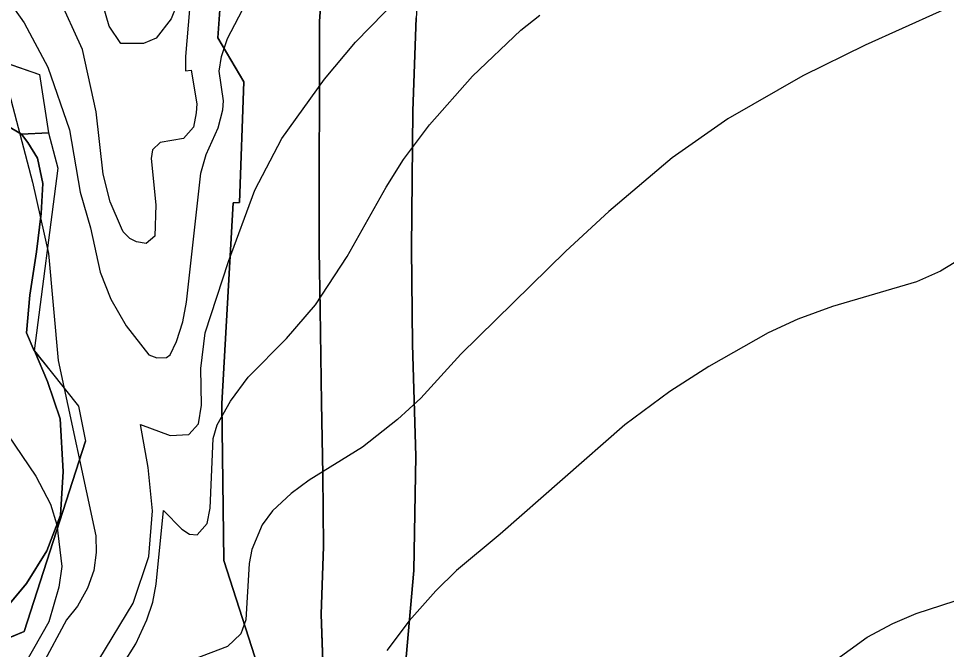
# Model space of a CAD drawing. Extents: x -662620 to -656370, y -1067090 to -1062990.
# Drawn here: x -660940.7 to -660671.9, y -1066556.7 to -1066374.1 of the extents above; entities that cross this region are included whole.
import ezdxf

# ---------------------------------------------------------------- set-up
doc = ezdxf.new("R2010")
doc.units = 0
for name, color, linetype in [('HRANICE_KATASTRÁLNÍHO_ÚZEMÍ', 7, 'Continuous'), ('OBVOD_PÚ', 7, 'Continuous'), ('ORNÁ_PŮDA_-_STÁVAJÍCÍ', 7, 'Continuous'), ('OSTATNÍ_PLOCHA_-_STÁVAJÍCÍ', 7, 'Continuous'), ('Trvalý_trávní_porost_-_stávající', 7, 'Continuous'), ('VRSTEVNICE_ZDŮRAZNĚNÁ', 7, 'Continuous'), ('VRSTEVNICE_ZÁKLADNÍ', 7, 'Continuous')]:
    doc.layers.add(name, color=color, linetype=linetype)

msp = doc.modelspace()

# ---------------------------------------------------------------- linework, layer by layer
at = {"layer": 'HRANICE_KATASTRÁLNÍHO_ÚZEMÍ'}
msp.add_lwpolyline([(-660648.69, -1066360.06), (-660686.17, -1066349.12), (-660719.17, -1066338.88), (-660729.39, -1066335.47), (-660757.16, -1066323.62), (-660774.03, -1066315.64), (-660791.05, -1066307.33), (-660807.83, -1066299.1), (-660813.01, -1066297.21), (-660819.8, -1066294.7), (-660821.35, -1066319.24), (-660822.04, -1066326.19), (-660825.48, -1066373.92), (-660826.49, -1066400.83), (-660826.87, -1066440.57), (-660826.55, -1066468.46), (-660825.61, -1066500.75), (-660826.18, -1066533.89), (-660829.43, -1066569.82), (-660835.26, -1066626.26), (-660836.34, -1066657.33)], dxfattribs=at)
at = {"layer": 'OBVOD_PÚ'}
for points in [[(-660882.43, -1066371.61), (-660882.99, -1066379.72)], [(-660826.49, -1066400.83), (-660825.48, -1066373.92)], [(-660981.15, -1066374.35), (-660934.68, -1066390.3)], [(-660882.99, -1066379.72), (-660875.46, -1066392.4)], [(-660934.68, -1066390.3), (-660932.02, -1066407.16)], [(-660875.46, -1066392.4), (-660876.71, -1066427.33)], [(-660826.87, -1066440.57), (-660826.49, -1066400.83)], [(-660932.02, -1066407.16), (-660929.28, -1066417.43)], [(-660929.28, -1066417.43), (-660936.15, -1066470.31)], [(-660878.51, -1066427.42), (-660881.84, -1066485.59)], [(-660876.71, -1066427.33), (-660878.51, -1066427.42)], [(-660826.55, -1066468.46), (-660826.87, -1066440.57)], [(-660936.15, -1066470.31), (-660931.28, -1066476.34)], [(-660825.61, -1066500.75), (-660826.55, -1066468.46)], [(-660931.28, -1066476.34), (-660923.38, -1066486.31)], [(-660923.38, -1066486.31), (-660921.28, -1066496.43)], [(-660881.84, -1066485.59), (-660881.22, -1066530.98)], [(-660939.05, -1066551.49), (-660921.28, -1066496.43)], [(-660826.18, -1066533.89), (-660825.61, -1066500.75)], [(-660881.22, -1066530.98), (-660871.42, -1066561.57)], [(-660829.43, -1066569.82), (-660826.18, -1066533.89)], [(-660950.34, -1066556.22), (-660939.05, -1066551.49)]]:
    msp.add_lwpolyline(points, dxfattribs=at)
at = {"layer": 'ORNÁ_PŮDA_-_STÁVAJÍCÍ'}
for p, q in [((-660853.55, -1066374.98), (-660851.82, -1066349.69)), ((-660825.48, -1066373.92), (-660826.49, -1066400.83)), ((-660853.52, -1066396.24), (-660853.55, -1066374.98)), ((-660853.65, -1066417.79), (-660853.52, -1066396.24)), ((-660826.49, -1066400.83), (-660826.87, -1066440.57)), ((-660945.43, -1066404.32), (-660939.87, -1066407.61)), ((-660939.87, -1066407.61), (-660938, -1066409.99)), ((-660938, -1066409.99), (-660935.25, -1066414.52)), ((-660935.25, -1066414.52), (-660933.68, -1066421.91)), ((-660853.62, -1066441.12), (-660853.65, -1066417.79)), ((-660933.68, -1066421.91), (-660934.19, -1066430.58)), ((-660934.19, -1066430.58), (-660935.5, -1066441.66)), ((-660853.33, -1066458.3), (-660853.62, -1066441.12)), ((-660826.87, -1066440.57), (-660826.55, -1066468.46)), ((-660935.5, -1066441.66), (-660937.4, -1066454.21)), ((-660937.4, -1066454.21), (-660938.38, -1066465.11)), ((-660852.94, -1066485.32), (-660853.33, -1066458.3)), ((-660938.38, -1066465.11), (-660936.15, -1066470.29)), ((-660936.15, -1066470.29), (-660936.15, -1066470.31)), ((-660936.15, -1066470.31), (-660936.12, -1066470.34)), ((-660936.12, -1066470.34), (-660932.31, -1066479.19)), ((-660826.55, -1066468.46), (-660825.61, -1066500.75)), ((-660932.31, -1066479.19), (-660928.63, -1066490.03)), ((-660852.52, -1066506.05), (-660852.94, -1066485.32)), ((-660928.63, -1066490.03), (-660927.82, -1066505.27)), ((-660825.61, -1066500.75), (-660826.18, -1066533.89)), ((-660927.82, -1066505.27), (-660928.55, -1066517.83)), ((-660852.38, -1066526.93), (-660852.52, -1066506.05)), ((-660928.55, -1066517.83), (-660932.46, -1066528.18)), ((-660853.06, -1066546.47), (-660852.38, -1066526.93)), ((-660932.46, -1066528.18), (-660938.38, -1066537.6)), ((-660826.18, -1066533.89), (-660829.43, -1066569.82)), ((-660938.38, -1066537.6), (-660947.55, -1066548.53)), ((-660852.32, -1066565.97), (-660853.06, -1066546.47))]:
    msp.add_line(p, q, dxfattribs=at)
for points in [[(-660921.1, -1066648.89), (-660920.11, -1066639.07), (-660917.56, -1066615.91), (-660914.2, -1066599.38), (-660911.15, -1066586.99), (-660904.99, -1066576.39), (-660900.02, -1066571.74), (-660893.47, -1066568.81), (-660885.33, -1066567.43), (-660873.4, -1066566.82), (-660861.44, -1066566.67), (-660852.32, -1066565.97), (-660853.06, -1066546.47), (-660852.38, -1066526.93), (-660852.52, -1066506.05), (-660852.94, -1066485.32), (-660853.33, -1066458.3), (-660853.62, -1066441.12), (-660853.65, -1066417.79), (-660853.52, -1066396.24), (-660853.55, -1066374.98), (-660851.82, -1066349.69)], [(-660825.48, -1066373.92), (-660826.49, -1066400.83), (-660826.87, -1066440.57), (-660826.55, -1066468.46), (-660825.61, -1066500.75), (-660826.18, -1066533.89), (-660829.43, -1066569.82), (-660835.26, -1066626.26), (-660836.34, -1066657.33)], [(-660945.43, -1066404.32), (-660939.87, -1066407.61), (-660938, -1066409.99), (-660935.25, -1066414.52), (-660933.68, -1066421.91), (-660934.19, -1066430.58), (-660935.5, -1066441.66), (-660937.4, -1066454.21), (-660938.38, -1066465.11), (-660936.15, -1066470.29), (-660936.15, -1066470.31), (-660936.12, -1066470.34), (-660932.31, -1066479.19), (-660928.63, -1066490.03), (-660927.82, -1066505.27), (-660928.55, -1066517.83), (-660932.46, -1066528.18), (-660938.38, -1066537.6), (-660947.55, -1066548.53)]]:
    msp.add_lwpolyline(points, dxfattribs=at)
at = {"layer": 'OSTATNÍ_PLOCHA_-_STÁVAJÍCÍ'}
for p, q in [((-660939.87, -1066407.61), (-660932.02, -1066407.16)), ((-660939.87, -1066407.61), (-660932.02, -1066407.16)), ((-660938, -1066409.99), (-660939.87, -1066407.61)), ((-660938, -1066409.99), (-660939.87, -1066407.61)), ((-660932.02, -1066407.16), (-660929.28, -1066417.43)), ((-660932.02, -1066407.16), (-660929.28, -1066417.43)), ((-660935.25, -1066414.52), (-660938, -1066409.99)), ((-660935.25, -1066414.52), (-660938, -1066409.99)), ((-660933.68, -1066421.91), (-660935.25, -1066414.52)), ((-660933.68, -1066421.91), (-660935.25, -1066414.52)), ((-660929.28, -1066417.43), (-660936.15, -1066470.29)), ((-660929.28, -1066417.43), (-660936.15, -1066470.29)), ((-660934.19, -1066430.58), (-660933.68, -1066421.91)), ((-660934.19, -1066430.58), (-660933.68, -1066421.91)), ((-660935.5, -1066441.66), (-660934.19, -1066430.58)), ((-660935.5, -1066441.66), (-660934.19, -1066430.58)), ((-660937.4, -1066454.21), (-660935.5, -1066441.66)), ((-660937.4, -1066454.21), (-660935.5, -1066441.66)), ((-660938.38, -1066465.11), (-660937.4, -1066454.21)), ((-660938.38, -1066465.11), (-660937.4, -1066454.21)), ((-660936.15, -1066470.29), (-660938.38, -1066465.11)), ((-660936.15, -1066470.29), (-660938.38, -1066465.11)), ((-660932.31, -1066479.19), (-660936.12, -1066470.34)), ((-660936.12, -1066470.34), (-660931.28, -1066476.34)), ((-660932.31, -1066479.19), (-660936.12, -1066470.34)), ((-660936.12, -1066470.34), (-660931.28, -1066476.34)), ((-660931.28, -1066476.34), (-660923.38, -1066486.31)), ((-660931.28, -1066476.34), (-660923.38, -1066486.31)), ((-660928.63, -1066490.03), (-660932.31, -1066479.19)), ((-660928.63, -1066490.03), (-660932.31, -1066479.19)), ((-660923.38, -1066486.31), (-660921.28, -1066496.43)), ((-660923.38, -1066486.31), (-660921.28, -1066496.43)), ((-660927.82, -1066505.27), (-660928.63, -1066490.03)), ((-660927.82, -1066505.27), (-660928.63, -1066490.03)), ((-660921.28, -1066496.43), (-660939.05, -1066551.49)), ((-660921.28, -1066496.43), (-660939.05, -1066551.49)), ((-660928.55, -1066517.83), (-660927.82, -1066505.27)), ((-660928.55, -1066517.83), (-660927.82, -1066505.27)), ((-660932.46, -1066528.18), (-660928.55, -1066517.83)), ((-660932.46, -1066528.18), (-660928.55, -1066517.83)), ((-660938.38, -1066537.6), (-660932.46, -1066528.18)), ((-660938.38, -1066537.6), (-660932.46, -1066528.18)), ((-660947.55, -1066548.53), (-660938.38, -1066537.6)), ((-660947.55, -1066548.53), (-660938.38, -1066537.6)), ((-660939.05, -1066551.49), (-660950.34, -1066556.22)), ((-660939.05, -1066551.49), (-660950.34, -1066556.22))]:
    msp.add_line(p, q, dxfattribs=at)
msp.add_lwpolyline([(-660936.15, -1066470.29), (-660938.38, -1066465.11), (-660937.4, -1066454.21), (-660935.5, -1066441.66), (-660934.19, -1066430.58), (-660933.68, -1066421.91), (-660935.25, -1066414.52), (-660938, -1066409.99), (-660939.87, -1066407.61), (-660932.02, -1066407.16), (-660929.28, -1066417.43)], close=True, dxfattribs=at)
msp.add_lwpolyline([(-660936.15, -1066470.29), (-660938.38, -1066465.11), (-660937.4, -1066454.21), (-660935.5, -1066441.66), (-660934.19, -1066430.58), (-660933.68, -1066421.91), (-660935.25, -1066414.52), (-660938, -1066409.99), (-660939.87, -1066407.61), (-660932.02, -1066407.16), (-660929.28, -1066417.43)], close=True, dxfattribs=at)
msp.add_lwpolyline([(-660947.55, -1066548.53), (-660938.38, -1066537.6), (-660932.46, -1066528.18), (-660928.55, -1066517.83), (-660927.82, -1066505.27), (-660928.63, -1066490.03), (-660932.31, -1066479.19), (-660936.12, -1066470.34), (-660931.28, -1066476.34), (-660923.38, -1066486.31), (-660921.28, -1066496.43), (-660939.05, -1066551.49), (-660950.34, -1066556.22)], dxfattribs=at)
msp.add_lwpolyline([(-660947.55, -1066548.53), (-660938.38, -1066537.6), (-660932.46, -1066528.18), (-660928.55, -1066517.83), (-660927.82, -1066505.27), (-660928.63, -1066490.03), (-660932.31, -1066479.19), (-660936.12, -1066470.34), (-660931.28, -1066476.34), (-660923.38, -1066486.31), (-660921.28, -1066496.43), (-660939.05, -1066551.49), (-660950.34, -1066556.22)], dxfattribs=at)
at = {"layer": 'Trvalý_trávní_porost_-_stávající'}
for p, q in [((-660851.82, -1066349.69), (-660853.55, -1066374.98)), ((-660882.99, -1066379.72), (-660882.43, -1066371.61)), ((-660981.15, -1066374.35), (-660934.68, -1066390.3)), ((-660853.55, -1066374.98), (-660853.52, -1066396.24)), ((-660875.46, -1066392.4), (-660882.99, -1066379.72)), ((-660934.68, -1066390.3), (-660932.02, -1066407.16)), ((-660876.71, -1066427.33), (-660875.46, -1066392.4)), ((-660853.52, -1066396.24), (-660853.65, -1066417.79)), ((-660939.87, -1066407.61), (-660945.43, -1066404.32)), ((-660932.02, -1066407.16), (-660939.87, -1066407.61)), ((-660853.65, -1066417.79), (-660853.62, -1066441.12)), ((-660881.84, -1066485.59), (-660878.51, -1066427.42)), ((-660878.51, -1066427.42), (-660876.71, -1066427.33)), ((-660853.62, -1066441.12), (-660853.33, -1066458.3)), ((-660853.33, -1066458.3), (-660852.94, -1066485.32)), ((-660881.22, -1066530.98), (-660881.84, -1066485.59)), ((-660852.94, -1066485.32), (-660852.52, -1066506.05)), ((-660852.52, -1066506.05), (-660852.38, -1066526.93)), ((-660852.38, -1066526.93), (-660853.06, -1066546.47)), ((-660871.42, -1066561.57), (-660881.22, -1066530.98)), ((-660853.06, -1066546.47), (-660852.32, -1066565.97))]:
    msp.add_line(p, q, dxfattribs=at)
for points in [[(-660851.82, -1066349.69), (-660853.55, -1066374.98), (-660853.52, -1066396.24), (-660853.65, -1066417.79), (-660853.62, -1066441.12), (-660853.33, -1066458.3), (-660852.94, -1066485.32), (-660852.52, -1066506.05), (-660852.38, -1066526.93), (-660853.06, -1066546.47), (-660852.32, -1066565.97), (-660871.42, -1066561.57), (-660881.22, -1066530.98), (-660881.84, -1066485.59), (-660878.51, -1066427.42), (-660876.71, -1066427.33), (-660875.46, -1066392.4), (-660882.99, -1066379.72), (-660882.43, -1066371.61)], [(-660981.15, -1066374.35), (-660934.68, -1066390.3), (-660932.02, -1066407.16), (-660939.87, -1066407.61), (-660945.43, -1066404.32)]]:
    msp.add_lwpolyline(points, dxfattribs=at)
at = {"layer": 'VRSTEVNICE_ZDŮRAZNĚNÁ'}
for points in [[(-660917.48, -1066559.7), (-660907.47, -1066543.32), (-660902.97, -1066529.85), (-660901.91, -1066516.64), (-660903.17, -1066504.02), (-660905.4, -1066491.65), (-660896.76, -1066494.82), (-660891.39, -1066494.5), (-660888.57, -1066491.39), (-660887.66, -1066486.02), (-660887.93, -1066475.37), (-660886.64, -1066465.05), (-660879.9, -1066444.42), (-660872.3, -1066423.78), (-660864.42, -1066408.87), (-660852.1, -1066391.67), (-660843.07, -1066380.93), (-660809.82, -1066346.82)], [(-660943.39, -1066395.69), (-660936.65, -1066421.48), (-660932.07, -1066442.12), (-660929.2, -1066473.08), (-660918.31, -1066523.81), (-660918.17, -1066528.69), (-660918.88, -1066533.84), (-660920.74, -1066539), (-660923.61, -1066544.16), (-660926.77, -1066548.18), (-660933.85, -1066561.32)]]:
    msp.add_lwpolyline(points, dxfattribs=at)
at = {"layer": 'VRSTEVNICE_ZÁKLADNÍ'}
for points in [[(-660890.28, -1066361.22), (-660892.37, -1066385.08), (-660892.37, -1066389.24), (-660890.68, -1066389.1), (-660889.07, -1066398.84), (-660889.22, -1066401.42), (-660890.02, -1066405.59), (-660892.94, -1066408.87), (-660899.68, -1066410.02), (-660901.93, -1066412.08), (-660902.26, -1066414.61), (-660900.97, -1066428.08), (-660901.25, -1066437.11), (-660903.69, -1066439.26), (-660906.54, -1066438.73), (-660908.42, -1066437.82), (-660910.43, -1066435.82), (-660910.86, -1066434.81), (-660914.15, -1066427.22), (-660916.16, -1066419.19), (-660918.17, -1066401.13), (-660922.18, -1066383.08), (-660929.2, -1066367.6)], [(-660890.28, -1066361.22), (-660892.37, -1066385.08), (-660892.37, -1066389.24), (-660890.68, -1066389.1), (-660889.07, -1066398.84), (-660889.22, -1066401.42), (-660890.02, -1066405.59), (-660892.94, -1066408.87), (-660899.68, -1066410.02), (-660901.93, -1066412.08), (-660902.26, -1066414.61), (-660900.97, -1066428.08), (-660901.25, -1066437.11), (-660903.69, -1066439.26), (-660906.54, -1066438.73), (-660908.42, -1066437.82), (-660910.43, -1066435.82), (-660910.86, -1066434.81), (-660914.15, -1066427.22), (-660916.16, -1066419.19), (-660918.17, -1066401.13), (-660922.18, -1066383.08), (-660929.2, -1066367.6)], [(-660946.4, -1066365.02), (-660939.09, -1066375.34), (-660932.21, -1066388.24), (-660925.91, -1066406.29), (-660922.9, -1066424.35), (-660919.88, -1066434.67), (-660917.02, -1066447.57), (-660914.01, -1066455.31), (-660909.57, -1066463.05), (-660902.97, -1066471.5), (-660900.68, -1066472.36), (-660897.82, -1066472.22), (-660896.81, -1066471.5), (-660894.95, -1066467.63), (-660893.08, -1066461.9), (-660892.08, -1066456.17), (-660887.93, -1066418.9), (-660886.35, -1066413.46), (-660882.91, -1066405.72), (-660881.48, -1066400.56), (-660881.33, -1066397.98), (-660882.62, -1066389.38), (-660881.91, -1066385.08), (-660880.19, -1066379.92), (-660874.74, -1066369.6)], [(-660946.4, -1066365.02), (-660939.09, -1066375.34), (-660932.21, -1066388.24), (-660925.91, -1066406.29), (-660922.9, -1066424.35), (-660919.88, -1066434.67), (-660917.02, -1066447.57), (-660914.01, -1066455.31), (-660909.57, -1066463.05), (-660902.97, -1066471.5), (-660900.68, -1066472.36), (-660897.82, -1066472.22), (-660896.81, -1066471.5), (-660894.95, -1066467.63), (-660893.08, -1066461.9), (-660892.08, -1066456.17), (-660887.93, -1066418.9), (-660886.35, -1066413.46), (-660882.91, -1066405.72), (-660881.48, -1066400.56), (-660881.33, -1066397.98), (-660882.62, -1066389.38), (-660881.91, -1066385.08), (-660880.19, -1066379.92), (-660874.74, -1066369.6)], [(-660663.35, -1066367.31), (-660695.45, -1066381.79), (-660713.51, -1066390.67), (-660735.29, -1066403.14), (-660751.34, -1066414.46)], [(-660663.35, -1066367.31), (-660695.45, -1066381.79), (-660713.51, -1066390.67), (-660735.29, -1066403.14), (-660751.34, -1066414.46)], [(-660894.81, -1066370.18), (-660896.53, -1066374.19), (-660900.83, -1066379.78), (-660904.55, -1066381.36), (-660911.11, -1066381.39), (-660914.44, -1066376.34), (-660916.16, -1066370.38)], [(-660894.81, -1066370.18), (-660896.53, -1066374.19), (-660900.83, -1066379.78), (-660904.55, -1066381.36), (-660911.11, -1066381.39), (-660914.44, -1066376.34), (-660916.16, -1066370.38)], [(-660914.3, -1066567.09), (-660906.7, -1066555.06), (-660903.55, -1066548.18), (-660901.83, -1066543.02), (-660900.82, -1066537.86), (-660898.69, -1066516.56), (-660893.38, -1066521.93), (-660891.22, -1066523.38), (-660888.93, -1066523.53), (-660886.06, -1066520.23), (-660885.2, -1066515.79), (-660884.34, -1066495.72), (-660883.2, -1066491.71), (-660879.33, -1066484.83), (-660874.17, -1066477.95), (-660863.13, -1066466.77), (-660854.68, -1066457.03), (-660845.5, -1066442.98), (-660834.18, -1066422.92), (-660829.17, -1066414.89), (-660821.71, -1066404.86), (-660809.25, -1066390.81), (-660795.2, -1066377.49), (-660789.75, -1066373.19)], [(-660914.3, -1066567.09), (-660906.7, -1066555.06), (-660903.55, -1066548.18), (-660901.83, -1066543.02), (-660900.82, -1066537.86), (-660898.69, -1066516.56), (-660893.38, -1066521.93), (-660891.22, -1066523.38), (-660888.93, -1066523.53), (-660886.06, -1066520.23), (-660885.2, -1066515.79), (-660884.34, -1066495.72), (-660883.2, -1066491.71), (-660879.33, -1066484.83), (-660874.17, -1066477.95), (-660863.13, -1066466.77), (-660854.68, -1066457.03), (-660845.5, -1066442.98), (-660834.18, -1066422.92), (-660829.17, -1066414.89), (-660821.71, -1066404.86), (-660809.25, -1066390.81), (-660795.2, -1066377.49), (-660789.75, -1066373.19)], [(-660751.34, -1066414.46), (-660769.69, -1066429.94), (-660782.16, -1066441.41), (-660812.54, -1066471.22), (-660824.15, -1066483.97), (-660830.89, -1066490.13), (-660841.06, -1066498.16), (-660856.54, -1066507.76), (-660861.7, -1066511.63), (-660867.15, -1066516.65), (-660870.15, -1066520.66), (-660873.16, -1066527.83), (-660873.88, -1066531.84), (-660874.88, -1066548.18), (-660876.32, -1066552.19), (-660880.19, -1066555.92), (-660889.79, -1066559.5)], [(-660751.34, -1066414.46), (-660769.69, -1066429.94), (-660782.16, -1066441.41), (-660812.54, -1066471.22), (-660824.15, -1066483.97), (-660830.89, -1066490.13), (-660841.06, -1066498.16), (-660856.54, -1066507.76), (-660861.7, -1066511.63), (-660867.15, -1066516.65), (-660870.15, -1066520.66), (-660873.16, -1066527.83), (-660873.88, -1066531.84), (-660874.88, -1066548.18), (-660876.32, -1066552.19), (-660880.19, -1066555.92), (-660889.79, -1066559.5)], [(-660669.66, -1066444.84), (-660673.67, -1066447.28), (-660680.55, -1066450.29), (-660704.91, -1066457.46), (-660714.94, -1066461.18)], [(-660669.66, -1066444.84), (-660673.67, -1066447.28), (-660680.55, -1066450.29), (-660704.91, -1066457.46), (-660714.94, -1066461.18)], [(-660714.94, -1066461.18), (-660723.54, -1066465.05), (-660740.74, -1066474.8), (-660752.06, -1066482.11), (-660765.1, -1066491.71), (-660801.22, -1066523.38), (-660813.83, -1066533.84), (-660819.85, -1066539.72), (-660827.59, -1066548.46), (-660834.04, -1066557.06)], [(-660714.94, -1066461.18), (-660723.54, -1066465.05), (-660740.74, -1066474.8), (-660752.06, -1066482.11), (-660765.1, -1066491.71), (-660801.22, -1066523.38), (-660813.83, -1066533.84), (-660819.85, -1066539.72), (-660827.59, -1066548.46), (-660834.04, -1066557.06)], [(-660943.82, -1066494.58), (-660935.65, -1066506.61), (-660931.49, -1066514.64), (-660929.63, -1066520.66), (-660928.2, -1066532.7), (-660929.06, -1066538.72), (-660931.92, -1066548.75), (-660938.82, -1066560.79), (-660940.1, -1066562.77), (-660941.38, -1066565.52)], [(-660943.82, -1066494.58), (-660935.65, -1066506.61), (-660931.49, -1066514.64), (-660929.63, -1066520.66), (-660928.2, -1066532.7), (-660929.06, -1066538.72), (-660931.92, -1066548.75), (-660938.82, -1066560.79), (-660940.1, -1066562.77), (-660941.38, -1066565.52)], [(-660824.01, -1066651.65), (-660815.26, -1066644.91), (-660792.62, -1066621.55), (-660774.56, -1066605.65), (-660762.24, -1066597.48), (-660728.56, -1066578.42), (-660720.96, -1066573.26), (-660704.77, -1066560.36), (-660694.88, -1066553.19), (-660687.43, -1066549.18), (-660680.69, -1066546.31), (-660661.92, -1066540.29)], [(-660824.01, -1066651.65), (-660815.26, -1066644.91), (-660792.62, -1066621.55), (-660774.56, -1066605.65), (-660762.24, -1066597.48), (-660728.56, -1066578.42), (-660720.96, -1066573.26), (-660704.77, -1066560.36), (-660694.88, -1066553.19), (-660687.43, -1066549.18), (-660680.69, -1066546.31), (-660661.92, -1066540.29)]]:
    msp.add_lwpolyline(points, dxfattribs=at)

doc.saveas('drawing.dxf')
